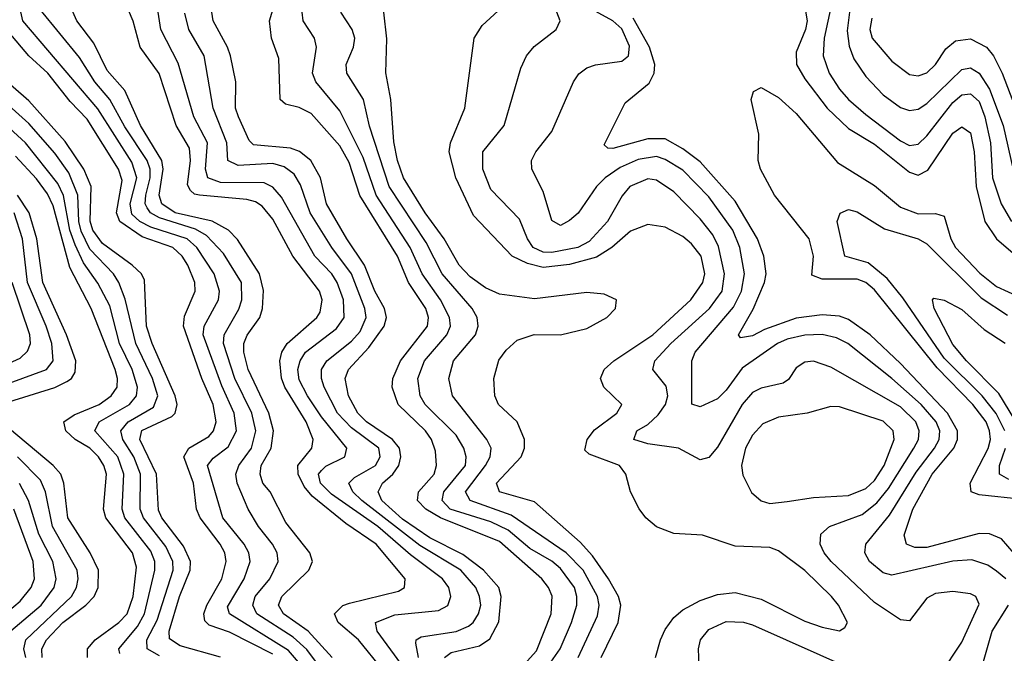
# Model space of a CAD drawing. Header units: inches. Extents: x 884549 to 1028252, y 526810 to 653624.
# Tile 1047 of 1056: x 1010769 to 1013028, y 645519 to 646973. Entities that reach past the tile are written whole.
import ezdxf

# ---------------------------------------------------------------- set-up
doc = ezdxf.new("R2010")
doc.units = ezdxf.units.IN
doc.header["$MEASUREMENT"] = 0
doc.layers.add('B0614', color=7, linetype='Continuous')

msp = doc.modelspace()

# ---------------------------------------------------------------- linework, layer by layer
at = {"layer": 'B0614', "color": 5}
for points, elevation in [([(1011926.6, 645493.4), (1011954.7, 645525.3), (1011988.1, 645610), (1011990.4, 645650.4), (1011982.5, 645670), (1011967, 645690), (1011870, 645775.6), (1011734.7, 645830), (1011700.4, 645850), (1011681.5, 645870), (1011684.2, 645890), (1011719.7, 645930), (1011725.6, 645950), (1011723.1, 645983.1), (1011713.5, 646010), (1011699.7, 646030), (1011637.1, 646090), (1011623.5, 646130), (1011625, 646150), (1011643, 646190), (1011704.6, 646270), (1011706.8, 646290), (1011700.7, 646310), (1011660.7, 646370), (1011636.1, 646430), (1011549.5, 646569.5), (1011525.1, 646645.1), (1011503.7, 646683.7), (1011437.6, 646757.6), (1011410, 646771.2), (1011378.6, 646778.6), (1011366.4, 646790), (1011363.6, 646883.6), (1011346.5, 646930), (1011342.3, 646970), (1011378.4, 647090)], 2780), ([(1011422.7, 645482.7), (1011385.5, 645525.5), (1011250.7, 645610), (1011245.8, 645625.9), (1011284.1, 645690), (1011297.6, 645730), (1011294.8, 645750), (1011284.1, 645770), (1011235.4, 645830), (1011199.6, 645950), (1011212.9, 645967.1), (1011247.1, 645992.9), (1011266.7, 646030), (1011260.9, 646070), (1011232.7, 646132.7), (1011190.2, 646250), (1011192.3, 646270), (1011225.2, 646330), (1011227.5, 646350), (1011215.1, 646390), (1011175.6, 646450), (1011153.2, 646470), (1011070, 646497), (1011044.8, 646510), (1011026.7, 646526.7), (1011022.7, 646550), (1011037.8, 646610), (1011026.3, 646646.2), (1010948.6, 646768.6), (1010776.4, 646970), (1010758.4, 647050)], 2960), ([(1011601.8, 645481.8), (1011546.5, 645550), (1011499.7, 645590), (1011491.3, 645610), (1011510, 645628.7), (1011525.3, 645634.7), (1011638.2, 645661.8), (1011651.9, 645670), (1011653.3, 645690), (1011587.1, 645770), (1011517.3, 645817.3), (1011440, 645880), (1011422, 645902), (1011407.8, 645930), (1011407.3, 645950), (1011439.3, 645990), (1011442.6, 646010), (1011426.4, 646050), (1011377, 646130), (1011369.8, 646150.2), (1011365.5, 646190), (1011370.2, 646210), (1011383, 646230), (1011450.5, 646289.5), (1011458.1, 646301.9), (1011462.9, 646330), (1011456.9, 646350), (1011396, 646430), (1011350, 646515.1), (1011325.2, 646545.2), (1011310, 646554.9), (1011290, 646560.2), (1011181.5, 646570), (1011170, 646572.7), (1011161, 646581), (1011154.1, 646594.1), (1011161.1, 646650), (1011158.4, 646678.4), (1011128.1, 646730), (1011089.2, 646849.2), (1011045.3, 646910), (1011029.5, 646969.5), (1011005.6, 647025.6)], 2880), ([(1011485.8, 645510), (1011431.1, 645570), (1011374.4, 645610), (1011362.6, 645630), (1011370.6, 645650), (1011432.2, 645710), (1011441, 645730), (1011435, 645750), (1011379.4, 645819.4), (1011343.5, 645890), (1011327.1, 645910), (1011320.6, 645930), (1011322.8, 645950), (1011346.1, 645990), (1011351.5, 646030), (1011340.3, 646070), (1011293.2, 646170), (1011282.9, 646210), (1011283.5, 646230), (1011290.9, 646249.1), (1011319.8, 646290), (1011326.4, 646310), (1011328.3, 646351.7), (1011319.2, 646390), (1011268.8, 646468.8), (1011247.8, 646490), (1011210.8, 646510.8), (1011126, 646530), (1011095.1, 646550), (1011089.3, 646570), (1011098.3, 646630), (1011095.2, 646650), (1011046.3, 646730), (1011010.2, 646810), (1010970, 646856.1), (1010939, 646919), (1010900.4, 646970), (1010882.3, 647010)], 2920), ([(1013030.9, 645690), (1013010, 645707.7), (1012990, 645721.3), (1012953.4, 645733.4), (1012910, 645730.7), (1012770, 645698.3), (1012750, 645703.6), (1012718.8, 645730), (1012708.1, 645750), (1012710.4, 645770), (1012764.1, 645835.9), (1012825.5, 645934.5), (1012867.4, 645990), (1012878.4, 646010), (1012879.6, 646030), (1012871.6, 646050), (1012836.8, 646090), (1012770, 646149.9), (1012668.7, 646230), (1012642.8, 646242.8), (1012610, 646250.9), (1012570, 646249.4), (1012530, 646239.7), (1012507.5, 646230), (1012426.6, 646173.4), (1012390, 646123), (1012370, 646103.3), (1012330, 646084.9), (1012311.2, 646091.2), (1012311, 646190), (1012318.4, 646210), (1012406.4, 646313.6), (1012425.2, 646350), (1012432, 646390), (1012421, 646450), (1012405.2, 646490), (1012350, 646566.6), (1012290, 646627.2), (1012250, 646651.7), (1012230, 646658.6), (1012187.7, 646652.3), (1012146.5, 646633.5), (1012112.1, 646610), (1012092.5, 646590), (1012050, 646529), (1012030, 646512.2), (1012010, 646501), (1011990, 646512.4), (1011970, 646578.5), (1011944.1, 646630), (1011943.2, 646650), (1011952.8, 646670), (1011990, 646716.1), (1012039.5, 646830), (1012051.6, 646848.4), (1012070, 646862.1), (1012090, 646869.2), (1012150, 646877.6), (1012165.9, 646890), (1012168.2, 646911.8), (1012150, 646952), (1012129.9, 646970), (1012065.4, 647005.4)], 2640), ([(1012631.7, 647008.3), (1012614.5, 646930), (1012612.2, 646890), (1012626, 646850), (1012650, 646813.4), (1012670, 646789.7), (1012710, 646755.6), (1012790, 646695.1), (1012810, 646684.2), (1012830, 646687.5), (1012850, 646706.5), (1012910, 646782.6), (1012930, 646800.1), (1012950, 646803), (1012970, 646785), (1012983.4, 646750), (1012995.8, 646690), (1013000.5, 646610), (1013020.6, 646550), (1013044.1, 646510)], 2640), ([(1011479.1, 645459.1), (1011427.8, 645527.8), (1011396.2, 645556.2), (1011312.9, 645610), (1011303.9, 645630), (1011309.2, 645650), (1011342.6, 645690), (1011362.3, 645730), (1011359.8, 645750), (1011349.3, 645770), (1011316.8, 645810), (1011293, 645850), (1011268.3, 645910), (1011264.8, 645930), (1011272.1, 645950), (1011301.1, 645990), (1011311, 646030), (1011301.6, 646070), (1011262.4, 646150), (1011236.8, 646230), (1011238, 646250), (1011271.6, 646308.4), (1011278.6, 646330), (1011277.6, 646370), (1011236.5, 646436.5), (1011197.9, 646477.9), (1011172.6, 646492.6), (1011090, 646518.5), (1011069.2, 646530), (1011061.3, 646541.3), (1011056.8, 646550), (1011058.3, 646570), (1011068.2, 646610), (1011068, 646630), (1011061.3, 646650), (1011010, 646726.6), (1010976, 646790), (1010941.6, 646830), (1010906.2, 646886.2), (1010816.2, 646996.2)], 2940), ([(1011706.3, 645410), (1011589.2, 645570), (1011585.2, 645590), (1011630, 645607.4), (1011730, 645617.5), (1011751.2, 645628.8), (1011758.4, 645650), (1011753.4, 645670), (1011739.2, 645690), (1011665.3, 645745.3), (1011590.4, 645810), (1011484.5, 645884.5), (1011459.3, 645910), (1011454.6, 645930), (1011461.1, 645938.9), (1011471.4, 645948.6), (1011515.3, 645970), (1011519.7, 645990), (1011461.7, 646061.7), (1011429.5, 646110), (1011410, 646146.9), (1011407.2, 646170), (1011412.1, 646190), (1011424.5, 646210), (1011495.5, 646264.5), (1011513.6, 646290), (1011511.9, 646330), (1011497.1, 646370), (1011484.8, 646390), (1011446.4, 646430), (1011370, 646565.4), (1011350, 646588.6), (1011330, 646598.5), (1011230, 646599.5), (1011200.4, 646610), (1011195.1, 646630), (1011200.1, 646690), (1011168.4, 646750), (1011132.9, 646872.9), (1011093.1, 646950), (1011086.6, 646990)], 2860), ([(1011684.3, 645510), (1011677.5, 645542.5), (1011678.9, 645550), (1011690, 645557), (1011770.3, 645569.7), (1011798.3, 645581.7), (1011809.7, 645590.3), (1011821.8, 645610), (1011827, 645630), (1011824.2, 645650), (1011815.7, 645670), (1011780.8, 645710), (1011687, 645767), (1011554.2, 645870), (1011533.2, 645890), (1011524.2, 645910), (1011537.3, 645922.7), (1011585.1, 645950), (1011595.8, 645970), (1011592.6, 645990), (1011530, 646036.3), (1011498.4, 646070), (1011467.5, 646130), (1011461.2, 646150), (1011461.6, 646170), (1011473.5, 646190), (1011530, 646235.1), (1011550, 646257.5), (1011564.1, 646290), (1011561.2, 646310), (1011530.1, 646390.1), (1011484.9, 646450), (1011435.2, 646530), (1011413.6, 646593.6), (1011398.5, 646618.5), (1011375.5, 646635.5), (1011350, 646643.1), (1011270, 646638.1), (1011246.7, 646650), (1011244.4, 646690), (1011212.8, 646770), (1011192, 646890), (1011157.1, 646950), (1011147.6, 646987.6)], 2840), ([(1011743.8, 645510), (1011759, 645521), (1011823.5, 645536.5), (1011847.3, 645552.7), (1011868.1, 645591.9), (1011873.5, 645650), (1011867.9, 645670), (1011833.4, 645710), (1011785.9, 645745.9), (1011710, 645784), (1011647.1, 645827.1), (1011600.1, 645870), (1011591.5, 645890), (1011601.3, 645910), (1011624.7, 645930), (1011638.9, 645950), (1011643.7, 645970), (1011640.1, 645990), (1011624.1, 646010), (1011565, 646050), (1011544.6, 646070), (1011523.1, 646110), (1011515.7, 646150), (1011523.7, 646170), (1011570, 646221), (1011605.1, 646270), (1011610.4, 646290), (1011605.8, 646310), (1011584.1, 646350), (1011560.1, 646410), (1011519.3, 646470), (1011473.2, 646550), (1011459, 646610), (1011436.7, 646650), (1011410.7, 646670.7), (1011390, 646678.1), (1011305.6, 646685.6), (1011295.4, 646695.4), (1011271, 646750), (1011264.5, 646770), (1011264.8, 646830), (1011252.5, 646890), (1011245.9, 646910), (1011212.6, 646970), (1011209.6, 646990)], 2820), ([(1011976.6, 645483.5), (1012008.7, 645530), (1012035.1, 645590), (1012047.2, 645630), (1012047.5, 645650), (1012041.6, 645670), (1012010, 645713.8), (1011990, 645730.8), (1011939.6, 645759.6), (1011890, 645802.1), (1011850, 645820.8), (1011756.3, 645850), (1011738.6, 645870), (1011741.8, 645890), (1011791.5, 645950), (1011793.6, 645970), (1011787.8, 645990), (1011770, 646019.7), (1011699.3, 646090), (1011687.4, 646110), (1011682.1, 646150), (1011697.6, 646190), (1011749, 646250), (1011757.1, 646270), (1011754.7, 646290), (1011734.4, 646330), (1011692.7, 646390), (1011664.9, 646450), (1011586.7, 646570), (1011556.7, 646656.7), (1011503.4, 646763.4), (1011448.7, 646830), (1011440.9, 646850), (1011449.9, 646910), (1011445, 646930), (1011419, 646970), (1011417.2, 646990)], 2760), ([(1012050, 645510.1), (1012094.8, 645605.2), (1012098.4, 645630), (1012094.9, 645650), (1012061.7, 645710), (1012022.8, 645750), (1011896.6, 645836.6), (1011802.8, 645870), (1011791.6, 645890), (1011837.5, 645950), (1011848.4, 645970), (1011851, 645990), (1011840.7, 646010), (1011762.2, 646110), (1011753.2, 646150), (1011764.2, 646190), (1011814.6, 646250), (1011820.9, 646270), (1011818.7, 646290), (1011806.8, 646310), (1011738, 646390), (1011701.6, 646461.6), (1011616.7, 646590), (1011571.3, 646728.7), (1011557.7, 646790), (1011519.2, 646850), (1011518.1, 646870), (1011535.2, 646910), (1011538.2, 646930), (1011531.6, 646950), (1011505.7, 646990)], 2740), ([(1012103.2, 645510), (1012142.2, 645590), (1012147.9, 645630), (1012142.6, 645650), (1012119.7, 645690), (1012083.2, 645743.2), (1012054.5, 645774.5), (1011950, 645867.1), (1011869.4, 645890), (1011862.8, 645910), (1011919.5, 645970), (1011926.9, 645990), (1011926.9, 646010), (1011910.4, 646050), (1011867.1, 646090), (1011858.8, 646110), (1011857, 646150), (1011868.5, 646191.5), (1011885, 646215), (1011910, 646237.5), (1011949.5, 646250.5), (1012010, 646249.8), (1012070, 646264.4), (1012116, 646290), (1012135.8, 646310), (1012138.4, 646330), (1012110, 646342.8), (1012070, 646347.2), (1011950, 646332.5), (1011870, 646342.9), (1011837.3, 646357.3), (1011802.8, 646382.8), (1011777.3, 646410), (1011742.8, 646470), (1011699, 646530), (1011649.8, 646609.8), (1011635.5, 646650), (1011627.2, 646692.8), (1011620.7, 646790), (1011608.9, 646851.1), (1011611.5, 646928.5), (1011604.4, 646990)], 2720), ([(1012227.6, 645510), (1012239.1, 645550), (1012250, 645574), (1012270, 645601.4), (1012290, 645619), (1012330, 645640.4), (1012370, 645654), (1012410, 645658.8), (1012470, 645643.9), (1012570, 645592.8), (1012610, 645579.2), (1012650, 645571.3), (1012661.8, 645578.2), (1012667.7, 645590), (1012647.7, 645630), (1012631.7, 645650), (1012570, 645709.1), (1012510, 645754.5), (1012490, 645762.2), (1012410, 645765.3), (1012335.1, 645790), (1012270, 645794.3), (1012230, 645809.8), (1012205.8, 645830), (1012190.4, 645850.4), (1012170.6, 645890), (1012159.9, 645930), (1012145, 645950), (1012075.8, 645975.8), (1012065.5, 645985.5), (1012070.5, 646010), (1012087.8, 646032.2), (1012139.1, 646070), (1012150.7, 646090), (1012109, 646130), (1012101.2, 646150), (1012109.9, 646170), (1012131.8, 646190), (1012221.2, 646250), (1012309, 646330), (1012336.2, 646370), (1012340.5, 646390), (1012332.1, 646430), (1012310, 646458.4), (1012290, 646475.6), (1012250, 646496.7), (1012210, 646502.8), (1012170, 646487.9), (1012127.2, 646450), (1012091.9, 646428.1), (1012030, 646411), (1011970, 646404.3), (1011933.7, 646413.7), (1011899, 646430), (1011810, 646523.9), (1011769.2, 646610), (1011754.5, 646670), (1011757.4, 646690), (1011789.9, 646769.9), (1011811.8, 646930), (1011830, 646959.3), (1011867, 646993)], 2680), ([(1012880.4, 645470), (1012930, 645545.3), (1012970, 645632), (1012962.4, 645650), (1012950, 645656.1), (1012910, 645660.9), (1012870, 645656.6), (1012850, 645645.8), (1012810, 645594), (1012790, 645595.9), (1012730, 645635.7), (1012630.4, 645730), (1012614.7, 645750), (1012605.3, 645770), (1012607, 645793), (1012627, 645810), (1012701.9, 645838.1), (1012735.3, 645864.7), (1012762.3, 645897.7), (1012820.4, 645990), (1012830.7, 646010), (1012832.8, 646030), (1012824.9, 646050), (1012790, 646084.6), (1012630, 646175.9), (1012590, 646189.5), (1012570, 646187), (1012550, 646174.1), (1012532.4, 646147.6), (1012520.7, 646139.3), (1012470, 646127.8), (1012450, 646117.8), (1012426.3, 646090), (1012370, 645992.5), (1012350, 645968.2), (1012330, 645963.2), (1012280.5, 645990), (1012210, 645999.9), (1012177.8, 646010), (1012185, 646030), (1012210, 646043.9), (1012234, 646066), (1012250.5, 646090), (1012256, 646110), (1012252, 646132), (1012221.6, 646170), (1012225.7, 646190), (1012262.8, 646230), (1012351.7, 646310), (1012380.2, 646350), (1012385.9, 646390), (1012372.4, 646452.3), (1012358.9, 646478.9), (1012330, 646516.1), (1012270, 646578.1), (1012230, 646604.9), (1012210, 646607.9), (1012169.1, 646590), (1012151.1, 646568.9), (1012117.6, 646510), (1012075.8, 646464.2), (1012049.5, 646450), (1011990, 646438.7), (1011970, 646439.8), (1011947.1, 646450), (1011933.6, 646470), (1011915.3, 646515.3), (1011850, 646583), (1011831.8, 646630), (1011831.3, 646670), (1011880.7, 646730), (1011918.4, 646861.6), (1011931.3, 646890), (1011949.2, 646910.9), (1011999.4, 646950), (1012009.2, 646970), (1012001.4, 646990)], 2660), ([(1012571.9, 646991.9), (1012575.3, 646970), (1012571.6, 646950), (1012550, 646898.2), (1012550.9, 646870), (1012570, 646837.1), (1012621.3, 646770), (1012670, 646723.1), (1012730, 646687), (1012810, 646623), (1012830, 646616.3), (1012852.5, 646627.4), (1012910, 646712.3), (1012930, 646727.2), (1012950, 646713.2), (1012958.8, 646670), (1012963.3, 646590), (1012983.3, 646510), (1013010.1, 646470), (1013063.8, 646423.8)], 2620), ([(1012672.5, 646990), (1012667, 646947), (1012671.7, 646911.7), (1012682.9, 646882.9), (1012710, 646842.8), (1012750, 646800.5), (1012790, 646771.3), (1012810, 646764.7), (1012830, 646767.8), (1012850, 646780.8), (1012930, 646858.8), (1012950, 646862.4), (1012970, 646849.7), (1012993.5, 646813.5), (1013025.3, 646730), (1013048.4, 646628.4)], 2660), ([(1013050, 645748.1), (1013021.7, 645781.7), (1012993.5, 645793.5), (1012970, 645794.3), (1012850, 645762.4), (1012822.4, 645762.4), (1012803.2, 645770), (1012797.7, 645790), (1012817.7, 645850), (1012862.2, 645930), (1012912.2, 645990), (1012920.5, 646010), (1012920.4, 646030), (1012897.3, 646070), (1012790, 646184.1), (1012720.4, 646250), (1012670, 646285.4), (1012650, 646292.9), (1012610, 646296), (1012550, 646288.4), (1012477.7, 646262.3), (1012450, 646247.4), (1012422.7, 646242.7), (1012418.3, 646250), (1012451.6, 646308.4), (1012477.6, 646370), (1012481.3, 646390), (1012476, 646430), (1012461.7, 646470), (1012410, 646556.5), (1012330, 646646.4), (1012290, 646676.5), (1012250, 646699.4), (1012210, 646699.8), (1012130, 646677.3), (1012118.3, 646678.3), (1012110, 646686), (1012158.3, 646781.7), (1012213, 646827), (1012224.9, 646850), (1012226.4, 646870), (1012213.9, 646910), (1012176.1, 646976.1)], 2620), ([(1012724, 646976), (1012718.9, 646950), (1012724.6, 646930), (1012770, 646877.7), (1012810, 646846.9), (1012830, 646843.8), (1012850, 646851.1), (1012870, 646870.1), (1012893.9, 646906), (1012915.9, 646924.1), (1012950, 646928.9), (1012987.2, 646910), (1013003.2, 646890), (1013023.2, 646850), (1013063.7, 646743.7)], 2680), ([(1011350, 645517.2), (1011250, 645567.5), (1011203.9, 645583.9), (1011193.8, 645593.8), (1011191.8, 645610), (1011198.4, 645630), (1011233, 645690), (1011242.7, 645730), (1011239.5, 645750), (1011228.8, 645770), (1011182.7, 645830), (1011174.5, 645850), (1011167.7, 645910), (1011145.8, 645970), (1011157.3, 645990), (1011203.3, 646016.7), (1011213.8, 646030), (1011220.1, 646050), (1011213.2, 646090), (1011187.2, 646150), (1011145.1, 646270), (1011147.4, 646292.6), (1011171.9, 646350), (1011170.7, 646370), (1011154.8, 646410), (1011142, 646430), (1011120.7, 646450), (1011050, 646474.9), (1010998.5, 646510), (1010990.8, 646530), (1011004.1, 646604.1), (1010996.1, 646630), (1010924.2, 646744.2), (1010884.8, 646784.8), (1010833.7, 646850), (1010790.1, 646890.1), (1010743.9, 646943.9)], 2980), ([(1011230, 645510.3), (1011136.9, 645536.9), (1011112.4, 645552.4), (1011111.7, 645570), (1011135.5, 645650), (1011160.5, 645710), (1011160.8, 645730), (1011144.9, 645764.9), (1011095.1, 645830), (1011087.4, 645847.4), (1011083.1, 645930), (1011044.7, 646010), (1011049.6, 646030.4), (1011117.8, 646062.2), (1011125.7, 646070), (1011130.6, 646090), (1011126, 646110), (1011073.2, 646230), (1011060.2, 646270), (1011055.4, 646375.4), (1011048.7, 646390), (1011026.8, 646410), (1010959, 646459), (1010936.6, 646490), (1010930.7, 646510.7), (1010933.2, 646590), (1010916.2, 646630), (1010873.5, 646693.5), (1010790, 646786.4), (1010724.2, 646844.2)], 3020), ([(1010999.1, 645519.1), (1010996.6, 645530), (1011039.2, 645580.8), (1011055.1, 645610), (1011079.3, 645710), (1011079.3, 645730), (1011070, 645753.8), (1011010.1, 645830.1), (1011004.2, 645850), (1011008.2, 645930), (1010994, 645970), (1010941.6, 646030), (1010951.3, 646050), (1011020.6, 646090), (1011037, 646110), (1011039.1, 646130), (1011027.2, 646170), (1010998.1, 646230), (1010976.1, 646316.1), (1010948.2, 646368.2), (1010915.2, 646415.2), (1010896.1, 646456.1), (1010884.3, 646490), (1010869.6, 646569.6), (1010856.9, 646596.9), (1010782.2, 646690), (1010661.2, 646801.2)], 3060), ([(1011090, 645513.6), (1011061.5, 645530), (1011060.6, 645550), (1011084.8, 645595.2), (1011120.9, 645710), (1011120.5, 645730), (1011104, 645764), (1011052.9, 645830), (1011045.8, 645850), (1011046, 645930), (1011030.8, 645970), (1011005.7, 646010), (1011001, 646030), (1011017.7, 646050), (1011075.7, 646084.3), (1011086.3, 646110), (1011074.1, 646150), (1011035.5, 646230), (1011011.4, 646331.4), (1010996.6, 646370), (1010984.3, 646390), (1010930, 646446.5), (1010910, 646487.4), (1010904.6, 646510), (1010902.5, 646570), (1010881.7, 646621.7), (1010850, 646666.8), (1010790, 646734.8), (1010697.3, 646817.3)], 3040), ([(1013070, 645871.9), (1012970, 645882.9), (1012952.1, 645890), (1012949.6, 645910), (1012990.6, 645989.4), (1012995.9, 646010), (1012994.1, 646030), (1012986, 646050), (1012955.2, 646090), (1012873.9, 646173.9), (1012730, 646353.3), (1012710, 646369.9), (1012690, 646377.2), (1012610, 646377.8), (1012586.5, 646386.5), (1012590, 646430), (1012579.8, 646470), (1012500.5, 646570), (1012468.4, 646630), (1012463, 646650), (1012464.5, 646710), (1012446.9, 646790), (1012452.1, 646807.9), (1012470, 646816.9), (1012510, 646794.3), (1012550, 646757.2), (1012644.8, 646644.8), (1012730, 646592.1), (1012790, 646542.8), (1012830, 646527.5), (1012870, 646528.3), (1012890, 646522), (1012904.8, 646470), (1012915.8, 646450), (1012971.3, 646391.3), (1013010, 646360.9), (1013090, 646324.3)], 2580), ([(1010924.6, 645510), (1010924.8, 645530), (1010942.1, 645550), (1010996.6, 645590), (1011015.4, 645610), (1011029.6, 645650), (1011037.1, 645717.1), (1011027.5, 645750), (1010966.7, 645830), (1010961.2, 645850), (1010968.3, 645930), (1010962.1, 645950), (1010950, 645970), (1010930, 645989.7), (1010896.4, 646010), (1010875.2, 646030), (1010870.3, 646050), (1010893.7, 646066.3), (1010951.5, 646090), (1010979.2, 646110), (1010992.7, 646130), (1010993.8, 646150), (1010988, 646170), (1010932.7, 646310), (1010884, 646404), (1010845.6, 646545.6), (1010833.2, 646573.1), (1010807.9, 646607.8), (1010759.8, 646659.8)], 3080), ([(1010743.8, 646096.2), (1010850, 646128.8), (1010877.3, 646142.7), (1010888, 646150), (1010896, 646164), (1010898, 646190), (1010876.2, 646250), (1010821.8, 646370), (1010808.5, 646470), (1010790.6, 646530), (1010764.2, 646570)], 3120), ([(1010690, 646119.1), (1010830.8, 646170), (1010845.9, 646190), (1010842.9, 646230), (1010830.1, 646270), (1010786.8, 646370), (1010775.2, 646470), (1010756.3, 646530)], 3140), ([(1013028.7, 646030), (1013009.4, 646069.4), (1012976.6, 646110), (1012890, 646196.5), (1012795.1, 646335.1), (1012759.4, 646379.4), (1012715.1, 646415.1), (1012662, 646430), (1012644.6, 646510), (1012650.9, 646529.1), (1012670, 646537.2), (1012690, 646531.7), (1012753.3, 646493.3), (1012830, 646470.1), (1012850, 646458.4), (1012974.6, 646334.5), (1013035.3, 646295.3)], 2560), ([(1010730, 646178.1), (1010770, 646196.6), (1010787.3, 646212.7), (1010793.6, 646230), (1010792.7, 646250), (1010751.6, 646370)], 3160), ([(1013090.9, 645990.9), (1013015.1, 646115.1), (1012940.7, 646190), (1012910, 646227.6), (1012867.1, 646310), (1012863.1, 646330), (1012866.2, 646333.8), (1012890, 646329.4), (1012930, 646307.9), (1012981.8, 646261.8), (1013030, 646230.9)], 2540), ([(1010820.7, 645510), (1010819.7, 645530), (1010830.4, 645550), (1010868.1, 645590), (1010920.6, 645630), (1010939.6, 645650), (1010949.3, 645670.7), (1010949.5, 645710), (1010931.1, 645750), (1010879.3, 645830), (1010870.7, 645910), (1010863.6, 645930), (1010846.1, 645950), (1010726.6, 646050)], 3120), ([(1013037.9, 645917.9), (1013016.9, 645930), (1013016.4, 645950), (1013030.3, 645989.7)], 2560), ([(1010783.2, 645510), (1010778.7, 645530), (1010783.5, 645550), (1010887.9, 645650), (1010899.4, 645670), (1010903.5, 645690), (1010900.8, 645710), (1010844.3, 645810), (1010828.6, 645890), (1010816.7, 645916.7), (1010764.1, 645970)], 3140), ([(1010748.9, 645571.1), (1010818.5, 645630), (1010848.1, 645670), (1010852.9, 645690), (1010845.4, 645730), (1010812.9, 645792.9), (1010789.5, 645870), (1010768.8, 645908.8)], 3160), ([(1010711.3, 645590), (1010770, 645639), (1010795.5, 645670), (1010802.8, 645690), (1010800, 645730), (1010755.7, 645850)], 3180), ([(1012975.8, 645484.2), (1013000.2, 645570), (1013037.1, 645630)], 2640), ([(1012328.2, 645470), (1012325.9, 645530), (1012331.2, 645550), (1012350, 645574), (1012390, 645592.3), (1012429.2, 645590.8), (1012450, 645584.7), (1012681.6, 645481.6)], 2660)]:
    msp.add_lwpolyline(points, dxfattribs=dict(at, elevation=elevation))
at = {"layer": 'B0614', "color": 5, "elevation": 2680}
msp.add_lwpolyline([(1012630, 646085.4), (1012575.5, 646070), (1012510, 646060.7), (1012474.1, 646045.9), (1012450, 646019.6), (1012433.7, 645990), (1012424.7, 645950), (1012427.7, 645927.7), (1012447.9, 645887.9), (1012470, 645869.2), (1012490, 645863), (1012530, 645867.4), (1012590, 645876.7), (1012670, 645881.5), (1012710, 645897.6), (1012730, 645915.5), (1012752, 645950), (1012775.3, 646010), (1012772.9, 646030), (1012750, 646051.6), (1012650, 646084.8)], close=True, dxfattribs=at)

doc.saveas('drawing.dxf')
